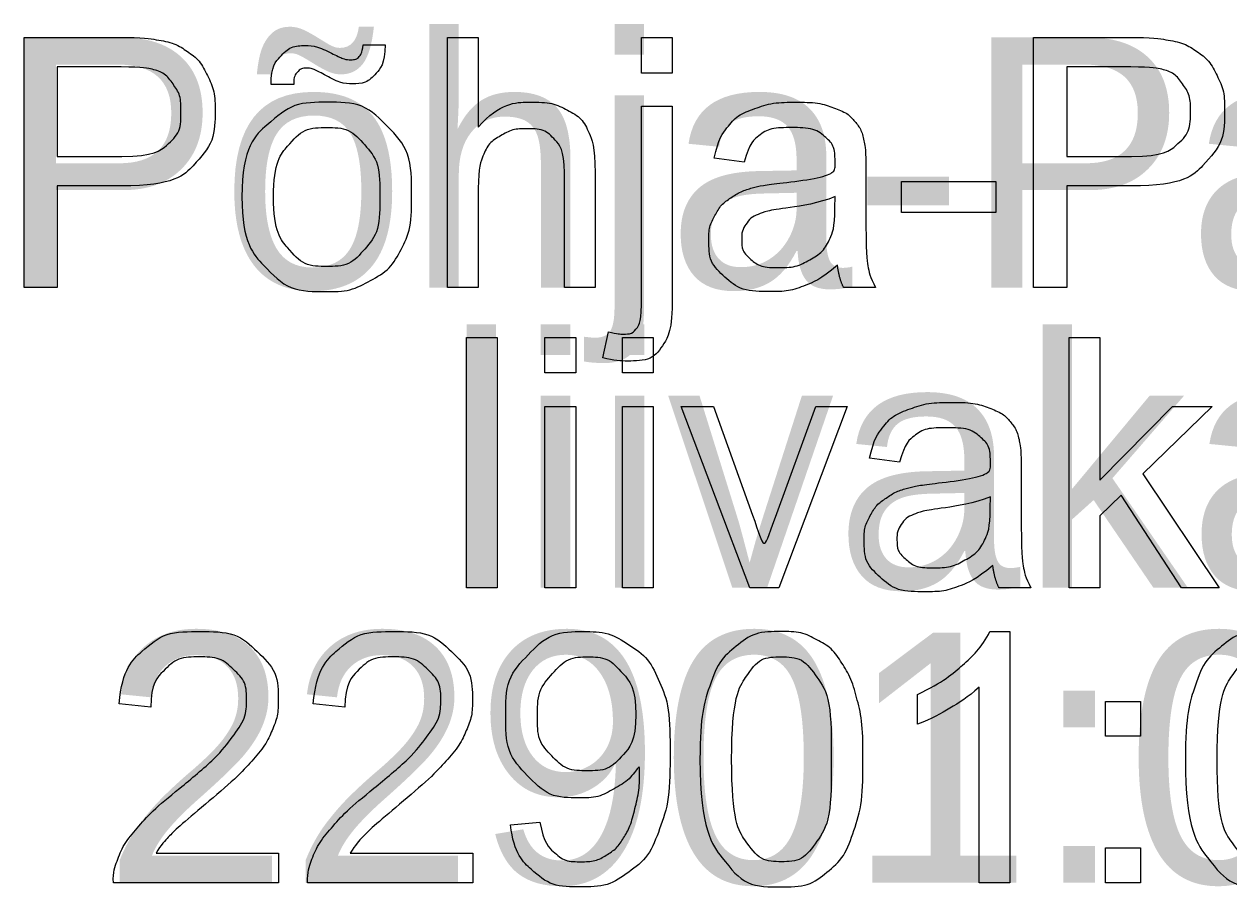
# Model space of a CAD drawing. Extents: x 700746 to 706058, y 6570320 to 6580460.
# Drawn here: x 704282.61 to 704310.07, y 6576051.26 to 6576070.92 of the extents above; entities that cross this region are included whole.
import ezdxf

# ---------------------------------------------------------------- set-up
doc = ezdxf.new("R2010")
doc.units = 0
doc.layers.add('kataster', color=7, linetype='Continuous')
doc.layers.add('Kataster tekst', color=7, linetype='Continuous')

msp = doc.modelspace()

# ---------------------------------------------------------------- linework, layer by layer
at = {"layer": 'kataster'}
for points in [[(704282.606, 6576064.915), (704282.606, 6576070.615), (704284.757, 6576070.615)], [(704292.259, 6576064.915), (704292.259, 6576070.615), (704292.959, 6576070.615), (704292.959, 6576068.569)], [(704296.681, 6576069.803), (704296.681, 6576070.615), (704297.381, 6576070.615), (704297.381, 6576069.803), (704296.681, 6576069.803)], [(704305.618, 6576064.915), (704305.618, 6576070.615), (704307.77, 6576070.615)], [(704290.334, 6576070.446), (704290.838, 6576070.446)], [(704284.82, 6576069.942), (704283.361, 6576069.942), (704283.361, 6576067.904)], [(704307.833, 6576069.942), (704306.374, 6576069.942), (704306.374, 6576067.904)], [(704288.753, 6576069.546), (704288.236, 6576069.546)], [(704296.681, 6576064.707), (704296.681, 6576069.047), (704297.381, 6576069.047), (704297.381, 6576064.693)], [(704283.361, 6576067.904), (704284.835, 6576067.904)], [(704299.023, 6576067.774), (704298.337, 6576067.865)], [(704306.374, 6576067.904), (704307.848, 6576067.904)], [(704301.795, 6576067.578), (704301.795, 6576066.646)], [(704295.622, 6576067.532), (704295.622, 6576064.915), (704294.922, 6576064.915), (704294.922, 6576067.531)], [(704302.603, 6576066.627), (704302.603, 6576067.331), (704304.758, 6576067.331), (704304.758, 6576066.627), (704302.603, 6576066.627)], [(704284.824, 6576067.231), (704283.361, 6576067.231), (704283.361, 6576064.915), (704282.606, 6576064.915)], [(704292.959, 6576067.174), (704292.959, 6576064.915), (704292.259, 6576064.915)], [(704301.088, 6576066.731), (704301.091, 6576066.987)], [(704307.837, 6576067.231), (704306.374, 6576067.231), (704306.374, 6576064.915), (704305.618, 6576064.915)], [(704302.017, 6576064.915), (704301.287, 6576064.915)], [(704292.689, 6576058.075), (704292.689, 6576063.775), (704293.389, 6576063.775), (704293.389, 6576058.075), (704292.689, 6576058.075)], [(704294.479, 6576062.971), (704294.479, 6576063.775), (704295.179, 6576063.775), (704295.179, 6576062.971), (704294.479, 6576062.971)], [(704295.795, 6576063.316), (704295.924, 6576063.91)], [(704296.247, 6576062.971), (704296.247, 6576063.775), (704296.947, 6576063.775), (704296.947, 6576062.971), (704296.247, 6576062.971)], [(704306.425, 6576058.075), (704306.425, 6576063.775), (704307.125, 6576063.775), (704307.125, 6576060.527), (704308.783, 6576062.207), (704309.689, 6576062.207), (704308.111, 6576060.671), (704309.85, 6576058.075), (704308.986, 6576058.075), (704307.613, 6576060.187), (704307.125, 6576059.713), (704307.125, 6576058.075), (704306.425, 6576058.075)], [(704294.479, 6576058.075), (704294.479, 6576062.207), (704295.179, 6576062.207), (704295.179, 6576058.075), (704294.479, 6576058.075)], [(704296.247, 6576058.075), (704296.247, 6576062.207), (704296.947, 6576062.207), (704296.947, 6576058.075), (704296.247, 6576058.075)], [(704299.15, 6576058.075), (704297.585, 6576062.207), (704298.324, 6576062.207), (704299.209, 6576059.732)], [(704299.733, 6576059.686), (704300.65, 6576062.207), (704301.369, 6576062.207), (704299.807, 6576058.075), (704299.15, 6576058.075)], [(704302.564, 6576060.934), (704301.878, 6576061.025)], [(704305.336, 6576060.738), (704305.336, 6576059.806)], [(704304.628, 6576059.891), (704304.632, 6576060.147)], [(704305.558, 6576058.075), (704304.828, 6576058.075)], [(704304.621, 6576057.077), (704305.072, 6576057.077), (704305.072, 6576051.355)], [(704305.072, 6576051.355), (704304.373, 6576051.355), (704304.373, 6576055.813)], [(704302.974, 6576054.97), (704302.974, 6576055.646)], [(704307.257, 6576054.692), (704307.257, 6576055.487), (704308.053, 6576055.487), (704308.053, 6576054.692), (704307.257, 6576054.692)], [(704285.491, 6576055.356), (704284.77, 6576055.43)], [(704289.919, 6576055.356), (704289.197, 6576055.43)], [(704293.69, 6576052.676), (704294.363, 6576052.736)], [(704288.407, 6576052.028), (704288.407, 6576051.355), (704284.64, 6576051.355)], [(704285.613, 6576052.028), (704288.407, 6576052.028)], [(704292.834, 6576052.028), (704292.834, 6576051.355), (704289.067, 6576051.355)], [(704290.04, 6576052.028), (704292.834, 6576052.028)], [(704307.257, 6576051.355), (704307.257, 6576052.15), (704308.053, 6576052.15), (704308.053, 6576051.355), (704307.257, 6576051.355)]]:
    msp.add_lwpolyline(points, dxfattribs=at)
for points, degree in [([(704284.757, 6576070.615), (704285.325, 6576070.615), (704285.624, 6576070.561), (704286.045, 6576070.491), (704286.329, 6576070.294), (704286.613, 6576070.098), (704286.786, 6576069.744), (704286.959, 6576069.39), (704286.959, 6576068.966), (704286.959, 6576068.238), (704286.496, 6576067.735), (704286.033, 6576067.231), (704284.824, 6576067.231)], 3), ([(704307.77, 6576070.615), (704308.338, 6576070.615), (704308.637, 6576070.561), (704309.057, 6576070.491), (704309.341, 6576070.294), (704309.625, 6576070.098), (704309.799, 6576069.744), (704309.972, 6576069.39), (704309.972, 6576068.966), (704309.972, 6576068.238), (704309.509, 6576067.735), (704309.046, 6576067.231), (704307.837, 6576067.231)], 3), ([(704288.236, 6576069.546), (704288.232, 6576069.949), (704288.458, 6576070.188), (704288.68, 6576070.428), (704289.026, 6576070.428), (704289.267, 6576070.428), (704289.684, 6576070.222), (704289.914, 6576070.107), (704290.05, 6576070.107), (704290.175, 6576070.107), (704290.241, 6576070.175), (704290.307, 6576070.243), (704290.334, 6576070.446)], 3), ([(704290.838, 6576070.446), (704290.827, 6576070.003), (704290.615, 6576069.781), (704290.403, 6576069.559), (704290.077, 6576069.559), (704289.832, 6576069.559), (704289.431, 6576069.776), (704289.17, 6576069.916), (704289.049, 6576069.916), (704288.917, 6576069.916), (704288.835, 6576069.822), (704288.749, 6576069.729), (704288.753, 6576069.546)], 3), ([(704284.835, 6576067.904), (704285.567, 6576067.904), (704285.874, 6576068.176), (704286.181, 6576068.449), (704286.181, 6576068.942), (704286.181, 6576069.3), (704286, 6576069.555), (704285.819, 6576069.809), (704285.524, 6576069.891), (704285.333, 6576069.942), (704284.82, 6576069.942)], 3), ([(704307.848, 6576067.904), (704308.579, 6576067.904), (704308.887, 6576068.176), (704309.194, 6576068.449), (704309.194, 6576068.942), (704309.194, 6576069.3), (704309.013, 6576069.555), (704308.832, 6576069.809), (704308.537, 6576069.891), (704308.346, 6576069.942), (704307.833, 6576069.942)], 3), ([(704287.571, 6576066.981), (704287.571, 6576068.127), (704288.209, 6576068.679), (704288.741, 6576069.138), (704289.507, 6576069.138), (704290.358, 6576069.138), (704290.898, 6576068.58), (704291.438, 6576068.023), (704291.438, 6576067.039), (704291.438, 6576066.243), (704291.199, 6576065.786), (704290.96, 6576065.329), (704290.503, 6576065.077), (704290.047, 6576064.824), (704289.507, 6576064.824), (704288.64, 6576064.824), (704288.106, 6576065.38), (704287.571, 6576065.935), (704287.571, 6576066.981)], 3), ([(704292.959, 6576068.569), (704293.448, 6576069.138), (704294.195, 6576069.138), (704294.654, 6576069.138), (704294.992, 6576068.957), (704295.33, 6576068.776), (704295.476, 6576068.458), (704295.622, 6576068.139), (704295.622, 6576067.532)], 3), ([(704298.337, 6576067.865), (704298.43, 6576068.305), (704298.644, 6576068.575), (704298.858, 6576068.846), (704299.262, 6576068.992), (704299.666, 6576069.138), (704300.198, 6576069.138), (704300.727, 6576069.138), (704301.057, 6576069.013), (704301.387, 6576068.889), (704301.543, 6576068.7), (704301.698, 6576068.512), (704301.76, 6576068.224), (704301.795, 6576068.045), (704301.795, 6576067.578)], 3), ([(704288.292, 6576066.981), (704288.292, 6576066.187), (704288.638, 6576065.792), (704288.983, 6576065.397), (704289.507, 6576065.397), (704290.026, 6576065.397), (704290.372, 6576065.794), (704290.717, 6576066.191), (704290.717, 6576067.004), (704290.717, 6576067.77), (704290.37, 6576068.165), (704290.022, 6576068.56), (704289.507, 6576068.56), (704288.983, 6576068.56), (704288.638, 6576068.167), (704288.292, 6576067.774), (704288.292, 6576066.981)], 3), ([(704294.922, 6576067.531), (704294.922, 6576068.056), (704294.695, 6576068.295), (704294.467, 6576068.534), (704294.051, 6576068.534), (704293.74, 6576068.534), (704293.466, 6576068.373), (704293.192, 6576068.211), (704293.075, 6576067.935), (704292.959, 6576067.659), (704292.959, 6576067.174)], 3), ([(704301.148, 6576065.423), (704300.757, 6576065.095), (704300.398, 6576064.959), (704300.038, 6576064.824), (704299.626, 6576064.824), (704298.946, 6576064.824), (704298.581, 6576065.156), (704298.215, 6576065.488), (704298.215, 6576066.005), (704298.215, 6576066.308), (704298.353, 6576066.558), (704298.491, 6576066.809), (704298.715, 6576066.96), (704298.938, 6576067.112), (704299.218, 6576067.189), (704299.424, 6576067.244), (704299.84, 6576067.294), (704300.687, 6576067.395), (704301.088, 6576067.535), (704301.091, 6576067.679), (704301.091, 6576067.718), (704301.091, 6576068.147), (704300.894, 6576068.322), (704300.626, 6576068.56), (704300.098, 6576068.56), (704299.605, 6576068.56), (704299.371, 6576068.387), (704299.136, 6576068.214), (704299.023, 6576067.774)], 3), ([(704301.091, 6576066.987), (704300.71, 6576066.832), (704299.947, 6576066.723), (704299.515, 6576066.661), (704299.336, 6576066.583), (704299.157, 6576066.506), (704299.06, 6576066.356), (704298.963, 6576066.207), (704298.963, 6576066.024), (704298.963, 6576065.744), (704299.174, 6576065.558), (704299.386, 6576065.371), (704299.794, 6576065.371), (704300.198, 6576065.371), (704300.513, 6576065.548), (704300.827, 6576065.725), (704300.975, 6576066.032), (704301.088, 6576066.269), (704301.088, 6576066.731)], 3), ([(704301.795, 6576066.646), (704301.795, 6576065.671), (704301.84, 6576065.412), (704301.885, 6576065.153), (704302.017, 6576064.915)], 3), ([(704301.287, 6576064.915), (704301.179, 6576065.132), (704301.148, 6576065.423)], 2), ([(704297.381, 6576064.693), (704297.381, 6576063.931), (704297.183, 6576063.631), (704296.93, 6576063.242), (704296.343, 6576063.242), (704296.059, 6576063.242), (704295.795, 6576063.316)], 3), ([(704295.924, 6576063.91), (704296.135, 6576063.855), (704296.256, 6576063.855), (704296.471, 6576063.855), (704296.576, 6576063.997), (704296.681, 6576064.139), (704296.681, 6576064.707)], 3), ([(704301.878, 6576061.025), (704301.971, 6576061.465), (704302.185, 6576061.735), (704302.398, 6576062.006), (704302.803, 6576062.152), (704303.207, 6576062.298), (704303.739, 6576062.298), (704304.267, 6576062.298), (704304.598, 6576062.173), (704304.928, 6576062.049), (704305.083, 6576061.86), (704305.239, 6576061.672), (704305.301, 6576061.384), (704305.336, 6576061.205), (704305.336, 6576060.738)], 3), ([(704304.689, 6576058.583), (704304.298, 6576058.255), (704303.939, 6576058.119), (704303.579, 6576057.984), (704303.167, 6576057.984), (704302.487, 6576057.984), (704302.122, 6576058.316), (704301.756, 6576058.648), (704301.756, 6576059.165), (704301.756, 6576059.468), (704301.894, 6576059.718), (704302.032, 6576059.969), (704302.256, 6576060.12), (704302.479, 6576060.272), (704302.759, 6576060.349), (704302.965, 6576060.404), (704303.381, 6576060.454), (704304.228, 6576060.555), (704304.628, 6576060.695), (704304.632, 6576060.839), (704304.632, 6576060.878), (704304.632, 6576061.307), (704304.434, 6576061.482), (704304.167, 6576061.72), (704303.639, 6576061.72), (704303.146, 6576061.72), (704302.911, 6576061.547), (704302.677, 6576061.374), (704302.564, 6576060.934)], 3), ([(704304.632, 6576060.147), (704304.251, 6576059.992), (704303.488, 6576059.883), (704303.056, 6576059.821), (704302.877, 6576059.743), (704302.698, 6576059.666), (704302.601, 6576059.516), (704302.503, 6576059.367), (704302.503, 6576059.184), (704302.503, 6576058.904), (704302.715, 6576058.718), (704302.927, 6576058.531), (704303.335, 6576058.531), (704303.739, 6576058.531), (704304.053, 6576058.708), (704304.368, 6576058.885), (704304.516, 6576059.192), (704304.628, 6576059.429), (704304.628, 6576059.891)], 3), ([(704299.209, 6576059.732), (704299.353, 6576059.332), (704299.473, 6576058.9), (704299.566, 6576059.227), (704299.733, 6576059.686)], 3), ([(704305.336, 6576059.806), (704305.336, 6576058.831), (704305.381, 6576058.572), (704305.425, 6576058.313), (704305.558, 6576058.075)], 3), ([(704304.828, 6576058.075), (704304.72, 6576058.292), (704304.689, 6576058.583)], 2), ([(704284.77, 6576055.43), (704284.844, 6576056.234), (704285.326, 6576056.655), (704285.808, 6576057.077), (704286.621, 6576057.077), (704287.441, 6576057.077), (704287.92, 6576056.622), (704288.398, 6576056.167), (704288.398, 6576055.495), (704288.398, 6576055.153), (704288.258, 6576054.823), (704288.118, 6576054.493), (704287.794, 6576054.127), (704287.47, 6576053.762), (704286.717, 6576053.125), (704286.087, 6576052.596), (704285.908, 6576052.407), (704285.73, 6576052.219), (704285.613, 6576052.028)], 3), ([(704289.197, 6576055.43), (704289.271, 6576056.234), (704289.753, 6576056.655), (704290.235, 6576057.077), (704291.048, 6576057.077), (704291.869, 6576057.077), (704292.347, 6576056.622), (704292.825, 6576056.167), (704292.825, 6576055.495), (704292.825, 6576055.153), (704292.685, 6576054.823), (704292.545, 6576054.493), (704292.221, 6576054.127), (704291.897, 6576053.762), (704291.144, 6576053.125), (704290.514, 6576052.596), (704290.335, 6576052.407), (704290.157, 6576052.219), (704290.04, 6576052.028)], 3), ([(704294.363, 6576052.736), (704294.448, 6576052.261), (704294.689, 6576052.047), (704294.93, 6576051.833), (704295.307, 6576051.833), (704295.629, 6576051.833), (704295.873, 6576051.981), (704296.117, 6576052.129), (704296.271, 6576052.376), (704296.425, 6576052.623), (704296.53, 6576053.043), (704296.635, 6576053.463), (704296.635, 6576053.899), (704296.635, 6576053.945), (704296.631, 6576054.039), (704296.421, 6576053.704), (704296.058, 6576053.496), (704295.695, 6576053.288), (704295.271, 6576053.288), (704294.564, 6576053.288), (704294.075, 6576053.801), (704293.585, 6576054.314), (704293.585, 6576055.153), (704293.585, 6576056.02), (704294.096, 6576056.548), (704294.607, 6576057.077), (704295.376, 6576057.077), (704295.932, 6576057.077), (704296.392, 6576056.777), (704296.852, 6576056.478), (704297.091, 6576055.924), (704297.33, 6576055.371), (704297.33, 6576054.321), (704297.33, 6576053.23), (704297.093, 6576052.583), (704296.856, 6576051.936), (704296.388, 6576051.597), (704295.92, 6576051.259), (704295.29, 6576051.259), (704294.622, 6576051.259), (704294.199, 6576051.631), (704293.775, 6576052.003), (704293.69, 6576052.676)], 3), ([(704298.012, 6576054.166), (704298.012, 6576055.176), (704298.22, 6576055.793), (704298.428, 6576056.41), (704298.838, 6576056.744), (704299.248, 6576057.077), (704299.87, 6576057.077), (704300.328, 6576057.077), (704300.675, 6576056.892), (704301.022, 6576056.708), (704301.246, 6576056.36), (704301.47, 6576056.012), (704301.599, 6576055.513), (704301.727, 6576055.013), (704301.727, 6576054.166), (704301.727, 6576053.163), (704301.521, 6576052.546), (704301.315, 6576051.929), (704300.905, 6576051.594), (704300.495, 6576051.259), (704299.87, 6576051.259), (704299.046, 6576051.259), (704298.576, 6576051.848), (704298.012, 6576052.561), (704298.012, 6576054.166)], 3), ([(704302.974, 6576055.646), (704303.561, 6576055.922), (704304, 6576056.315), (704304.439, 6576056.707), (704304.621, 6576057.077)], 3), ([(704309.078, 6576054.166), (704309.078, 6576055.176), (704309.286, 6576055.793), (704309.494, 6576056.41), (704309.904, 6576056.744), (704310.313, 6576057.077), (704310.935, 6576057.077), (704311.394, 6576057.077), (704311.741, 6576056.892), (704312.087, 6576056.708), (704312.312, 6576056.36), (704312.536, 6576056.012), (704312.664, 6576055.513), (704312.792, 6576055.013), (704312.792, 6576054.166), (704312.792, 6576053.163), (704312.586, 6576052.546), (704312.381, 6576051.929), (704311.971, 6576051.594), (704311.561, 6576051.259), (704310.935, 6576051.259), (704310.111, 6576051.259), (704309.641, 6576051.848), (704309.078, 6576052.561), (704309.078, 6576054.166)], 3), ([(704284.64, 6576051.355), (704284.632, 6576051.608), (704284.722, 6576051.841), (704284.866, 6576052.227), (704285.183, 6576052.6), (704285.5, 6576052.973), (704286.098, 6576053.462), (704287.026, 6576054.225), (704287.351, 6576054.67), (704287.677, 6576055.115), (704287.677, 6576055.512), (704287.677, 6576055.928), (704287.38, 6576056.213), (704287.083, 6576056.499), (704286.605, 6576056.499), (704286.101, 6576056.499), (704285.798, 6576056.196), (704285.495, 6576055.893), (704285.491, 6576055.356)], 3), ([(704289.067, 6576051.355), (704289.059, 6576051.608), (704289.149, 6576051.841), (704289.293, 6576052.227), (704289.61, 6576052.6), (704289.927, 6576052.973), (704290.525, 6576053.462), (704291.453, 6576054.225), (704291.778, 6576054.67), (704292.104, 6576055.115), (704292.104, 6576055.512), (704292.104, 6576055.928), (704291.807, 6576056.213), (704291.51, 6576056.499), (704291.032, 6576056.499), (704290.528, 6576056.499), (704290.225, 6576056.196), (704289.922, 6576055.893), (704289.919, 6576055.356)], 3), ([(704296.553, 6576055.188), (704296.553, 6576055.791), (704296.234, 6576056.145), (704295.915, 6576056.499), (704295.463, 6576056.499), (704294.995, 6576056.499), (704294.651, 6576056.118), (704294.306, 6576055.737), (704294.306, 6576055.13), (704294.306, 6576054.586), (704294.633, 6576054.245), (704294.96, 6576053.905), (704295.443, 6576053.905), (704295.928, 6576053.905), (704296.24, 6576054.245), (704296.553, 6576054.586), (704296.553, 6576055.188)], 3), ([(704298.734, 6576054.166), (704298.734, 6576052.76), (704299.061, 6576052.296), (704299.389, 6576051.833), (704299.87, 6576051.833), (704300.35, 6576051.833), (704300.678, 6576052.298), (704301.006, 6576052.764), (704301.006, 6576054.166), (704301.006, 6576055.573), (704300.679, 6576056.036), (704300.352, 6576056.499), (704299.862, 6576056.499), (704299.381, 6576056.499), (704299.093, 6576056.091), (704298.734, 6576055.57), (704298.734, 6576054.166)], 3), ([(704309.799, 6576054.166), (704309.799, 6576052.76), (704310.127, 6576052.296), (704310.454, 6576051.833), (704310.935, 6576051.833), (704311.416, 6576051.833), (704311.744, 6576052.298), (704312.071, 6576052.764), (704312.071, 6576054.166), (704312.071, 6576055.573), (704311.744, 6576056.036), (704311.417, 6576056.499), (704310.927, 6576056.499), (704310.447, 6576056.499), (704310.159, 6576056.091), (704309.799, 6576055.57), (704309.799, 6576054.166)], 3), ([(704304.373, 6576055.813), (704304.12, 6576055.572), (704303.71, 6576055.331), (704303.3, 6576055.09), (704302.974, 6576054.97)], 3)]:
    msp.add_open_spline(points, degree=degree, dxfattribs=at)

# ---------------------------------------------------------------- texts
at = {"layer": 'Kataster tekst'}
for s, p in [('Põhja-Pannjärve ', (704281.993, 6576064.915)), ('liivakarjäär', (704292.181, 6576058.075)), ('22901:001:0139', (704284.401, 6576051.355))]:
    msp.add_text(s, height=5.7, dxfattribs=at).set_placement(p)

doc.saveas('drawing.dxf')
